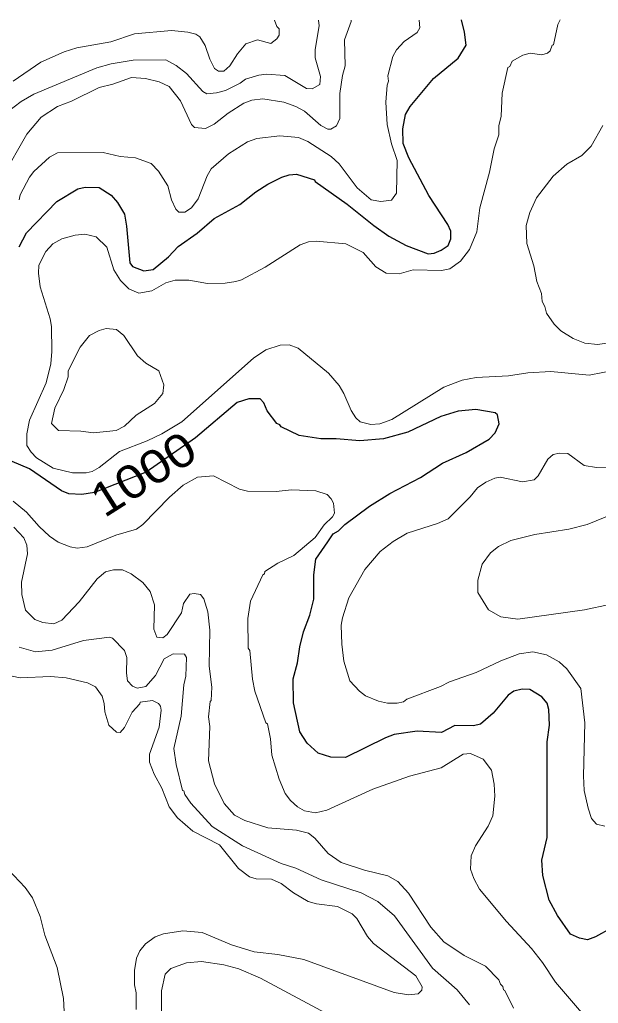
# Model space of a CAD drawing. Extents: x 447.8 to 473.9, y 7733.1 to 7760.8.
# Drawn here: x 461.489 to 462.882, y 7758.417 to 7760.785 of the extents above; entities that cross this region are included whole.
import ezdxf
from ezdxf.enums import TextEntityAlignment as Align

# ---------------------------------------------------------------- set-up
doc = ezdxf.new("R2010")
doc.units = 0
doc.header["$LTSCALE"] = 0.032
doc.layers.add('1', color=7, linetype='Continuous', lineweight=25)
doc.layers.add('2', color=7, linetype='Continuous', lineweight=13)
doc.layers.add('61', color=7, linetype='Continuous')

msp = doc.modelspace()

# ---------------------------------------------------------------- linework, layer by layer
at = {"layer": '1'}
for points in [[(462.4256, 7760.452), (462.4115, 7760.4867), (462.4107, 7760.5222), (462.4176, 7760.5564), (462.4282, 7760.5756), (462.4847, 7760.6432), (462.5443, 7760.6924), (462.5633, 7760.7234), (462.5596, 7760.7551), (462.5521, 7760.7845)], [(462.5202, 7760.2413), (462.5261, 7760.2574), (462.5264, 7760.2762), (462.5189, 7760.292), (462.4739, 7760.3618), (462.4256, 7760.452)], [(461.4874, 7760.2384), (461.5049, 7760.272), (461.5784, 7760.3476), (461.6288, 7760.3774), (461.6465, 7760.3816), (461.6796, 7760.3812), (461.709, 7760.3625), (461.724, 7760.3446), (461.7409, 7760.317), (461.7461, 7760.2882), (461.7541, 7760.2), (461.7604, 7760.1908), (461.7875, 7760.1805), (461.8097, 7760.1834), (461.8469, 7760.2138), (461.8699, 7760.2391), (461.9159, 7760.2714), (461.9564, 7760.3064), (462.0184, 7760.3398), (462.0573, 7760.3707), (462.0856, 7760.3889), (462.1194, 7760.4055), (462.1374, 7760.4112), (462.1546, 7760.4128), (462.1979, 7760.3993), (462.2001, 7760.3953), (462.2771, 7760.3405), (462.3409, 7760.2894), (462.3771, 7760.2642), (462.4186, 7760.241), (462.4716, 7760.2213), (462.4867, 7760.2229), (462.5036, 7760.2301), (462.5202, 7760.2413)], [(462.163, 7759.275), (462.1722, 7759.3116), (462.1869, 7759.3512), (462.1966, 7759.39), (462.1967, 7759.4485), (462.2014, 7759.4859), (462.2301, 7759.5282), (462.2432, 7759.5468), (462.2559, 7759.5544), (462.2715, 7759.5697), (462.331, 7759.6134), (462.3799, 7759.644), (462.4537, 7759.6826), (462.5063, 7759.7172), (462.5637, 7759.7431), (462.6185, 7759.775), (462.6335, 7759.7901), (462.643, 7759.8117), (462.6385, 7759.8333), (462.6332, 7759.8385), (462.5866, 7759.8469), (462.5442, 7759.8421), (462.5025, 7759.8299), (462.4231, 7759.7918), (462.3641, 7759.7762), (462.3072, 7759.7707), (462.2503, 7759.7755), (462.2139, 7759.7756), (462.161, 7759.7838), (462.1182, 7759.8046), (462.1148, 7759.8099), (462.1075, 7759.813), (462.0847, 7759.8434), (462.0764, 7759.8629), (462.0672, 7759.872), (462.0404, 7759.8725), (462.0123, 7759.8634), (461.9117, 7759.7785), (461.7928, 7759.6955), (461.6687, 7759.647), (461.6382, 7759.6417), (461.6071, 7759.6433), (461.5895, 7759.6507), (461.5126, 7759.7036), (461.422, 7759.7413)], [(462.1809, 7759.0435), (462.1629, 7759.0707), (462.1477, 7759.1403), (462.147, 7759.198), (462.1574, 7759.2365), (462.163, 7759.275)], [(462.9121, 7758.5979), (462.8745, 7758.5771), (462.8556, 7758.5701), (462.836, 7758.5734), (462.8144, 7758.5834), (462.7834, 7758.6285), (462.7632, 7758.6656), (462.7482, 7758.7244), (462.7459, 7758.7614), (462.7585, 7758.8162), (462.7585, 7759.0466), (462.7641, 7759.0869), (462.7625, 7759.1239), (462.7586, 7759.1395), (462.7456, 7759.1551), (462.7168, 7759.1721), (462.6982, 7759.1735), (462.6779, 7759.1683), (462.6643, 7759.1587), (462.6282, 7759.1154), (462.5983, 7759.0892), (462.5814, 7759.0847), (462.5365, 7759.0854), (462.5041, 7759.0686), (462.4452, 7759.0718), (462.3898, 7759.0639), (462.3695, 7759.0564), (462.2728, 7759.0084), (462.2375, 7759.0099), (462.2074, 7759.0193), (462.1809, 7759.0435)]]:
    msp.add_lwpolyline(points, dxfattribs=at)
at = {"layer": '2'}
for points in [[(462.7899, 7760.785), (462.784, 7760.7734), (462.7736, 7760.7248), (462.7707, 7760.7236), (462.7654, 7760.7099), (462.7593, 7760.7043), (462.7453, 7760.7007), (462.7172, 7760.7047), (462.6997, 7760.6997), (462.6745, 7760.6852), (462.6682, 7760.6723), (462.664, 7760.6698), (462.6504, 7760.6084), (462.6479, 7760.5523), (462.6424, 7760.5298), (462.6423, 7760.5075), (462.6312, 7760.4741), (462.6199, 7760.418), (462.596, 7760.3317), (462.5894, 7760.2745), (462.5714, 7760.2318), (462.5496, 7760.204), (462.524, 7760.1854), (462.504, 7760.1812), (462.4362, 7760.1829), (462.4022, 7760.1732), (462.3705, 7760.1749), (462.346, 7760.1898), (462.3152, 7760.2244), (462.2736, 7760.2453), (462.2024, 7760.2517), (462.1839, 7760.2501), (462.1639, 7760.2428), (462.0796, 7760.1893), (462.0226, 7760.159), (462.009, 7760.1543), (461.9829, 7760.1508), (461.9406, 7760.15), (461.8961, 7760.158), (461.8632, 7760.1579), (461.8404, 7760.1514), (461.8064, 7760.1321), (461.7754, 7760.1267), (461.7517, 7760.1372), (461.7314, 7760.1574), (461.7155, 7760.1827), (461.6983, 7760.2375), (461.6725, 7760.2619), (461.6451, 7760.2685), (461.6224, 7760.2661), (461.5897, 7760.2576), (461.568, 7760.245), (461.5515, 7760.2271), (461.5347, 7760.1939), (461.5338, 7760.175), (461.5378, 7760.1416), (461.5619, 7760.0646), (461.565, 7760.046), (461.5658, 7759.9858), (461.5635, 7759.9566), (461.552, 7759.9107), (461.5119, 7759.8206), (461.5057, 7759.7883), (461.5057, 7759.7599), (461.516, 7759.7438), (461.5292, 7759.7305), (461.5694, 7759.7049), (461.616, 7759.6939), (461.6488, 7759.6937), (461.6632, 7759.6976), (461.6799, 7759.707), (461.7286, 7759.7451), (461.7955, 7759.7714), (461.8306, 7759.7882), (461.8786, 7759.8165), (462.0513, 7759.97), (462.0813, 7759.9905), (462.1156, 7760.0017), (462.1373, 7760.0024), (462.1591, 7759.994), (462.2322, 7759.934), (462.2575, 7759.9046), (462.2688, 7759.8854), (462.2863, 7759.844), (462.298, 7759.8266), (462.3084, 7759.8172), (462.334, 7759.8101), (462.3556, 7759.8117), (462.3845, 7759.8222), (462.5095, 7759.9), (462.5538, 7759.9173), (462.5871, 7759.9237), (462.6652, 7759.9277), (462.7116, 7759.9344), (462.7673, 7759.9383)], [(462.2866, 7760.7839), (462.2863, 7760.7806), (462.2705, 7760.7361), (462.272, 7760.6738), (462.2653, 7760.6506), (462.2592, 7760.6075), (462.2591, 7760.5467), (462.2509, 7760.5298), (462.2373, 7760.5214), (462.2302, 7760.5212), (462.2132, 7760.5302), (462.1745, 7760.5649), (462.1536, 7760.5762), (462.1245, 7760.5867), (462.074, 7760.5941), (462.0478, 7760.5909), (462.0284, 7760.5843), (461.9908, 7760.5602), (461.9567, 7760.5332), (461.936, 7760.5229), (461.9092, 7760.5258), (461.902, 7760.5326), (461.8759, 7760.5895), (461.8481, 7760.6242), (461.8241, 7760.6351), (461.7914, 7760.6437), (461.758, 7760.6454), (461.7132, 7760.6295), (461.6799, 7760.6216), (461.6136, 7760.5891), (461.5797, 7760.5757), (461.5404, 7760.5501), (461.506, 7760.5092), (461.4475, 7760.407)], [(462.2079, 7760.7837), (462.2094, 7760.77), (462.1999, 7760.713), (462.1999, 7760.6934), (462.2125, 7760.6485), (462.2109, 7760.6286), (462.1925, 7760.6184), (462.1793, 7760.6191), (462.1272, 7760.6503), (462.0825, 7760.6541), (462.064, 7760.6518), (462.0322, 7760.6416), (462.019, 7760.6318), (461.9842, 7760.6146), (461.962, 7760.6085), (461.9389, 7760.6061), (461.9291, 7760.6123), (461.8898, 7760.6555), (461.8653, 7760.6749), (461.8406, 7760.6884), (461.7619, 7760.6877), (461.7086, 7760.6788), (461.674, 7760.6693), (461.523, 7760.6059), (461.4922, 7760.5879), (461.4582, 7760.5625)], [(461.4726, 7760.6371), (461.5396, 7760.6823), (461.5954, 7760.7072), (461.6262, 7760.7175), (461.7082, 7760.7316), (461.765, 7760.7511), (461.8542, 7760.7591), (461.8933, 7760.7552), (461.9129, 7760.7503), (461.9223, 7760.7433), (461.9351, 7760.7227), (461.9462, 7760.6901), (461.9576, 7760.6673), (461.967, 7760.6614), (461.9799, 7760.6614), (461.9948, 7760.6735), (462.0129, 7760.7028), (462.0332, 7760.7267), (462.0611, 7760.7365), (462.0929, 7760.7279), (462.1079, 7760.7387), (462.1131, 7760.7478), (462.1132, 7760.7628), (462.1075, 7760.7684), (462.1021, 7760.7835)], [(461.4877, 7760.3513), (461.4899, 7760.3634), (461.5122, 7760.4055), (461.5228, 7760.4195), (461.5601, 7760.4538), (461.5795, 7760.4641), (461.6897, 7760.465), (461.7301, 7760.4558), (461.7677, 7760.452), (461.8053, 7760.4385), (461.8231, 7760.4202), (461.845, 7760.385), (461.8538, 7760.3513), (461.8644, 7760.3289), (461.8719, 7760.3219), (461.8859, 7760.3215), (461.9024, 7760.3318), (461.9185, 7760.3536), (461.9399, 7760.409), (461.9497, 7760.4256), (461.9915, 7760.4622), (462.0372, 7760.4906), (462.0594, 7760.4988), (462.1146, 7760.505), (462.1594, 7760.5011), (462.1819, 7760.4916), (462.2381, 7760.4555), (462.2575, 7760.4377), (462.3011, 7760.3805), (462.3351, 7760.3514), (462.3582, 7760.3472), (462.3834, 7760.3504), (462.3953, 7760.3675), (462.3971, 7760.4457), (462.3839, 7760.4864), (462.3731, 7760.533), (462.3697, 7760.5866), (462.3731, 7760.6276), (462.3762, 7760.6373), (462.3747, 7760.6499), (462.387, 7760.6961), (462.3953, 7760.7127), (462.4144, 7760.7324), (462.4455, 7760.754), (462.4515, 7760.7651), (462.4502, 7760.7842)], [(462.8921, 7760.53), (462.8647, 7760.4807), (462.8415, 7760.4581), (462.8061, 7760.4371), (462.7727, 7760.4085), (462.733, 7760.356), (462.7166, 7760.3208), (462.7081, 7760.2894), (462.7097, 7760.2462), (462.7259, 7760.1926), (462.7338, 7760.1544), (462.7449, 7760.1258), (462.7466, 7760.1064), (462.7529, 7760.0943), (462.7564, 7760.0787), (462.775, 7760.0518), (462.7911, 7760.0356), (462.8208, 7760.0174), (462.8491, 7760.0061), (462.8806, 7760.0033), (462.9058, 7760.007)], [(462.7673, 7759.9383), (462.8598, 7759.9288), (462.9578, 7759.9487), (462.9833, 7759.9512), (463.0139, 7759.9496), (463.0473, 7759.9355)], [(462.9079, 7759.7059), (462.8774, 7759.7067), (462.8473, 7759.712), (462.8081, 7759.7408), (462.7879, 7759.7411), (462.7726, 7759.7379), (462.7599, 7759.7272), (462.7369, 7759.6867), (462.7272, 7759.6771), (462.699, 7759.6722), (462.6451, 7759.6833), (462.6321, 7759.6808), (462.6105, 7759.6715), (462.5908, 7759.6582), (462.5732, 7759.6359), (462.5199, 7759.5833), (462.4947, 7759.5717), (462.4214, 7759.5489), (462.3874, 7759.5287), (462.3567, 7759.5044), (462.3192, 7759.4616), (462.281, 7759.3935), (462.2655, 7759.3449), (462.2625, 7759.327), (462.264, 7759.2819), (462.2689, 7759.2406), (462.2833, 7759.1929), (462.3069, 7759.1682), (462.3211, 7759.1574), (462.3524, 7759.1446), (462.3743, 7759.1392), (462.3973, 7759.1392), (462.4122, 7759.1428), (462.4203, 7759.1495), (462.5017, 7759.1799), (462.5234, 7759.1911), (462.5872, 7759.2134), (462.647, 7759.2418), (462.6913, 7759.2585), (462.7241, 7759.2633), (462.7564, 7759.256), (462.7869, 7759.2391), (462.8056, 7759.222), (462.8395, 7759.1749), (462.8491, 7759.0918), (462.846, 7758.9643), (462.8476, 7758.9296), (462.8567, 7758.8868), (462.8655, 7758.862), (462.877, 7758.8483), (462.8976, 7758.8435)], [(462.1063, 7759.649), (462.0373, 7759.6498), (462.0181, 7759.6548), (461.955, 7759.6866), (461.9166, 7759.6835), (461.8822, 7759.6647)], [(461.8822, 7759.6647), (461.8492, 7759.6358), (461.7854, 7759.5696), (461.7697, 7759.5587), (461.7199, 7759.5441), (461.651, 7759.5155), (461.6268, 7759.5127), (461.6101, 7759.5156), (461.5813, 7759.527), (461.5603, 7759.5418), (461.5355, 7759.5646), (461.5047, 7759.5993), (461.4726, 7759.6261)], [(462.8407, 7758.395), (462.7786, 7758.4682), (462.7471, 7758.515), (462.7205, 7758.5486), (462.6607, 7758.614), (462.5954, 7758.6918), (462.5819, 7758.7172), (462.5738, 7758.7396), (462.5751, 7758.7717), (462.5859, 7758.7962), (462.616, 7758.8436), (462.6279, 7758.8686), (462.6328, 7758.9153), (462.6311, 7758.9443), (462.6246, 7758.9779), (462.6041, 7759.0047), (462.5742, 7759.0181), (462.5561, 7759.0165), (462.503, 7758.9842), (462.427, 7758.9639), (462.3387, 7758.9325), (462.2281, 7758.8816), (462.2005, 7758.8755), (462.1742, 7758.8807), (462.1571, 7758.8901), (462.1408, 7758.9048), (462.128, 7758.9223), (462.113, 7758.9562), (462.0958, 7759.0143), (462.0924, 7759.0533), (462.0854, 7759.0894), (462.0811, 7759.0925), (462.0548, 7759.1685), (462.0492, 7759.197), (462.0427, 7759.2662), (462.0388, 7759.272), (462.038, 7759.3435), (462.0442, 7759.385), (462.0736, 7759.4486), (462.0777, 7759.4509), (462.0784, 7759.4567), (462.1098, 7759.4769), (462.1485, 7759.4951), (462.2002, 7759.538), (462.2216, 7759.5687), (462.2419, 7759.5879), (462.2463, 7759.5972), (462.2439, 7759.621), (462.2386, 7759.6318), (462.2285, 7759.6417), (462.2011, 7759.6506), (462.1431, 7759.6529), (462.1063, 7759.649)], [(462.9194, 7759.5963), (462.8549, 7759.5694), (462.8102, 7759.5588), (462.7286, 7759.5455), (462.6706, 7759.5309), (462.6414, 7759.5168), (462.6222, 7759.5013), (462.6018, 7759.4741), (462.5911, 7759.4355), (462.5911, 7759.4056), (462.617, 7759.364), (462.6471, 7759.3472), (462.6877, 7759.342), (462.8481, 7759.3644), (462.9081, 7759.3772)], [(461.4742, 7759.5633), (461.4982, 7759.5378), (461.5056, 7759.5199), (461.5074, 7759.4989), (461.4929, 7759.4308), (461.4935, 7759.4008), (461.5022, 7759.3632), (461.5252, 7759.3412), (461.5443, 7759.3335), (461.5706, 7759.3308), (461.5904, 7759.3396), (461.6319, 7759.3831)], [(461.6319, 7759.3831), (461.6747, 7759.4387), (461.6951, 7759.4556), (461.7141, 7759.4605), (461.7358, 7759.4606), (461.7573, 7759.4509)], [(461.7573, 7759.4509), (461.7853, 7759.4302), (461.8026, 7759.4086), (461.8134, 7759.3763), (461.8114, 7759.3173), (461.819, 7759.2985), (461.8332, 7759.2971), (461.8434, 7759.3047), (461.8782, 7759.3572), (461.8826, 7759.3791), (461.898, 7759.4016), (461.9084, 7759.4036), (461.924, 7759.4011), (461.932, 7759.3908), (461.9417, 7759.3592), (461.9465, 7759.3153), (461.945, 7759.2286), (461.9514, 7759.1783), (461.9497, 7759.1459), (461.947, 7759.1433), (461.9434, 7759.1066), (461.9466, 7759.083), (461.9434, 7759.0005), (461.9575, 7758.945), (461.9806, 7758.8978), (462.0058, 7758.87), (462.0302, 7758.8573), (462.0858, 7758.8397), (462.1553, 7758.8337), (462.1838, 7758.8265), (462.1992, 7758.8143), (462.2309, 7758.7779), (462.2621, 7758.7561), (462.319, 7758.7371), (462.3751, 7758.7235), (462.3989, 7758.71), (462.4249, 7758.6825), (462.4786, 7758.5999), (462.5098, 7758.5647), (462.5582, 7758.532), (462.6096, 7758.506), (462.6422, 7758.4737), (462.6457, 7758.4627), (462.6518, 7758.4577), (462.6536, 7758.4493), (462.6566, 7758.448), (462.677, 7758.405)], [(461.4877, 7759.274), (461.5265, 7759.2634), (461.5665, 7759.2669), (461.6423, 7759.2907), (461.7047, 7759.2985), (461.7121, 7759.2963), (461.7406, 7759.2661), (461.7468, 7759.2493), (461.7454, 7759.2117), (461.7479, 7759.1929), (461.7604, 7759.1803), (461.7713, 7759.1753), (461.7919, 7759.1798), (461.8153, 7759.206), (461.836, 7759.2465), (461.8584, 7759.2585), (461.8855, 7759.2576), (461.8904, 7759.2494), (461.8889, 7759.2048), (461.884, 7759.184), (461.8776, 7759.1079), (461.86, 7759.0306), (461.8649, 7758.9921), (461.8806, 7758.9294), (461.8839, 7758.9281), (461.8861, 7758.9196), (461.9005, 7758.899), (461.9516, 7758.8423), (462.0248, 7758.7962), (462.1178, 7758.7537), (462.1537, 7758.7422), (462.214, 7758.7146), (462.3104, 7758.683), (462.3508, 7758.662), (462.3909, 7758.6273), (462.4826, 7758.5013), (462.5419, 7758.4492), (462.5711, 7758.4134)], [(462.1178, 7758.7056), (462.0945, 7758.7159), (462.0582, 7758.7166), (462.0417, 7758.7217), (462.0157, 7758.7414), (461.9698, 7758.7984), (461.9056, 7758.8311), (461.8683, 7758.8631), (461.8486, 7758.8901), (461.831, 7758.935), (461.812, 7758.9682), (461.8007, 7758.9973), (461.8007, 7759.0165), (461.824, 7759.0815), (461.8295, 7759.1226), (461.8279, 7759.1319), (461.8225, 7759.1387), (461.8083, 7759.1463), (461.7786, 7759.1416), (461.7781, 7759.1377), (461.7596, 7759.1179), (461.7409, 7759.0807), (461.7303, 7759.0689), (461.722, 7759.0696), (461.7028, 7759.0865), (461.6934, 7759.1185), (461.6923, 7759.139), (461.6872, 7759.1565), (461.6707, 7759.1791), (461.6515, 7759.1888), (461.6002, 7759.2008), (461.5629, 7759.2041), (461.49, 7759.2009), (461.4473, 7759.2097)], [(461.4607, 7758.7393), (461.5014, 7758.6961), (461.5197, 7758.6712), (461.5381, 7758.6258), (461.5493, 7758.5809), (461.5786, 7758.5034), (461.5937, 7758.4288), (461.5971, 7758.3652)], [(462.2892, 7758.6326), (462.2537, 7758.6501), (462.203, 7758.6562), (462.1829, 7758.662), (462.1476, 7758.6828), (462.1178, 7758.7056)], [(461.7687, 7758.4018), (461.7686, 7758.4425), (461.7647, 7758.4612), (461.7647, 7758.4961), (461.77, 7758.5255), (461.7782, 7758.5429), (461.7913, 7758.5598), (461.8149, 7758.5767), (461.835, 7758.5846), (461.881, 7758.5918), (461.9281, 7758.5876), (461.9981, 7758.5578), (462.0533, 7758.5405), (462.1104, 7758.5347), (462.1724, 7758.5227), (462.3903, 7758.4426), (462.4243, 7758.437), (462.4481, 7758.4401), (462.4565, 7758.4484), (462.4578, 7758.4569), (462.4421, 7758.4832), (462.3402, 7758.561), (462.3261, 7758.5778), (462.3, 7758.6211), (462.2892, 7758.6326)], [(462.2257, 7758.3934), (462.0681, 7758.4772), (462.0158, 7758.5001), (461.9802, 7758.5099), (461.9261, 7758.5179), (461.8901, 7758.5146), (461.8527, 7758.5005), (461.8389, 7758.4874), (461.8303, 7758.447), (461.8296, 7758.3733)]]:
    msp.add_lwpolyline(points, dxfattribs=at)
msp.add_lwpolyline([(461.772, 7759.976), (461.7391, 7760.0246), (461.7216, 7760.0394), (461.6967, 7760.0416), (461.6801, 7760.0368), (461.6563, 7760.0245), (461.6341, 7759.9963), (461.6051, 7759.9395), (461.605, 7759.9254), (461.5945, 7759.8947), (461.5728, 7759.8495), (461.565, 7759.8127), (461.5822, 7759.7957), (461.6358, 7759.794), (461.6665, 7759.7901), (461.7205, 7759.7956), (461.7408, 7759.8064), (461.7687, 7759.8325), (461.8133, 7759.8611), (461.8328, 7759.8853), (461.8359, 7759.9055), (461.8234, 7759.9393), (461.7921, 7759.9582)], close=True, dxfattribs=at)

# ---------------------------------------------------------------- texts
at = {"layer": '61', "width": 1.15}
msp.add_text('1000', height=0.08, rotation=32.47, dxfattribs=at).set_placement((461.8077, 7759.6576), align=Align.CENTER)

doc.saveas('drawing.dxf')
